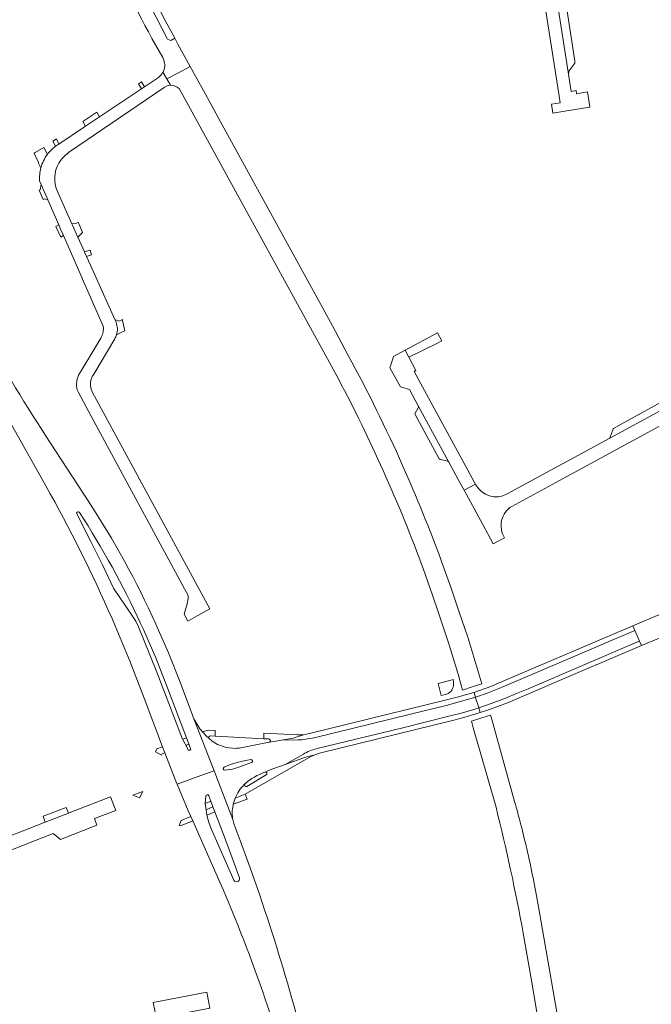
# Model space of a CAD drawing. Header units: metres. Extents: x 166325 to 190320, y 381923 to 404576.
# Tile 1040 of 1056: x 183304 to 183511, y 385375 to 385696. Entities that reach past the tile are written whole.
import ezdxf

# ---------------------------------------------------------------- set-up
doc = ezdxf.new("R2010")
doc.units = ezdxf.units.M
for name, color, linetype, lineweight in [('B-WE-VH-VERHARDING_ASFALT-GV', 8, 'Continuous', 18), ('B-WE-VH-VERHARDING_BETONSTRAATSTEEN-GV', 8, 'Continuous', 18), ('B-WE-VH-VERHARDING_HALFVERHARDING-GV', 8, 'Continuous', 18), ('B-WE-VH-VERHARDING_STRAATBAKSTEEN-GV', 8, 'Continuous', 18)]:
    doc.layers.add(name, color=color, linetype=linetype, lineweight=lineweight)

msp = doc.modelspace()

# ---------------------------------------------------------------- linework, layer by layer
at = {"layer": 'B-WE-VH-VERHARDING_ASFALT-GV'}
for points in [[(183312.88, 385560.721, -0.0212945), (183291.423, 385596.836)], [(183313, 385544.286, -0.0245346), (183334.628, 385500.85)], [(183463.681, 385541.573, -0.4140328), (183453.443, 385544.598)], [(183348.942, 385499.065, 0.0389801), (183326.83, 385539.343)], [(183323.079, 385535.041, -0.3209361), (183323.211, 385535.639)], [(183323.211, 385535.639, -0.4859722), (183324.024, 385535.494)], [(183324.024, 385535.494, -0.0344771), (183343.972, 385499.292)], [(183462.86, 385527.25, -0.4206614), (183465.178, 385537.529)], [(183361.395, 385468.101, -0.0183297), (183360.887, 385469.294)], [(183364.14, 385463.92, -0.0704827), (183361.395, 385468.101)], [(183374.928, 385458.487, -0.1601569), (183367.38, 385460.8)], [(183395.264, 385461.253, 0.0495318), (183400.612, 385461.916)], [(183400.612, 385461.916, -0.0495318), (183395.264, 385461.253)], [(183376.646, 385458.64, -0.0343806), (183374.928, 385458.487)], [(183401.459, 385458.37, 0.0681981), (183397.121, 385456.634)], [(183397.121, 385456.634, -0.0681981), (183401.459, 385458.37)], [(183379.911, 385454.802, -0.9274173), (183380.19, 385453.811)], [(183371.489, 385451.41, -0.7986745), (183371.21, 385452.35)], [(183378.081, 385446.931, -0.0915135), (183384.501, 385450.699)], [(183365.217, 385442.848, -0.7972403), (183366.227, 385443.017)], [(183374.101, 385435.221, -0.1015999), (183374.139, 385439.847)], [(183374.56, 385433.56, -0.0378657), (183374.101, 385435.221)], [(183376.221, 385416.191, -0.4106169), (183375.647, 385414.94)], [(183369.87, 385414.74, -0.0195819), (183384.688, 385376.525)], [(183375.647, 385414.94, -0.3991203), (183374.404, 385415.458)], [(183394.64, 385372.24, 0.0140171), (183382.882, 385410.483)], [(183384.688, 385376.525, -0.018287), (183395.497, 385341.139)]]:
    msp.add_lwpolyline(points, format="xyb", dxfattribs=at)
at = {"layer": 'B-WE-VH-VERHARDING_ASFALT-GV', "flags": 128}
for points in [[(183290.676, 385583.748), (183313, 385544.286)], [(183522.715, 385573.612), (183522.482, 385573.486), (183497.179, 385559.753)], [(183465.178, 385537.529), (183479.589, 385545.356), (183519.671, 385567.125)], [(183326.83, 385539.343), (183312.88, 385560.721)], [(183497.179, 385559.753), (183463.681, 385541.573)], [(183453.443, 385544.598), (183453.366, 385544.74), (183449.629, 385542.767), (183449.709, 385542.618), (183455.691, 385531.567), (183459.1, 385525.27)], [(183357.62, 385461.45), (183349.24, 385483.37), (183343.25, 385498.22), (183342.38, 385500), (183341.3, 385501.711), (183335.12, 385510.811), (183331.46, 385518.451), (183327.67, 385526.081), (183323.079, 385535.041)], [(183459.1, 385525.27), (183462.86, 385527.25)], [(183334.628, 385500.85), (183335.65, 385498.5), (183340.534, 385486.766), (183345.107, 385474.908), (183351.06, 385459), (183351.88, 385457.03), (183355.49, 385447.8), (183355.896, 385446.824), (183363.68, 385449.633), (183367.938, 385451.169), (183361.395, 385468.101)], [(183343.972, 385499.292), (183344.901, 385497.277), (183348.921, 385488.088), (183352.58, 385478.75), (183359, 385461.96), (183359.831, 385459.654)], [(183360.887, 385469.294), (183356.83, 385480.11), (183353.062, 385489.661), (183348.942, 385499.065)], [(183453.304, 385475.256), (183452.865, 385476.641), (183452.824, 385476.77), (183447.368, 385475.19), (183443.837, 385474.316), (183399.125, 385463.29), (183397.15, 385462.95), (183393.817, 385461.863), (183389.958, 385461.177)], [(183400.612, 385461.916), (183432.153, 385469.664), (183443.812, 385472.508), (183448.004, 385473.647), (183451.466, 385474.648), (183453.304, 385475.256)], [(183401.459, 385458.37), (183401.672, 385458.422), (183429.65, 385465.223), (183445.059, 385469.055), (183449.053, 385470.124), (183452.82, 385471.184), (183454.429, 385471.7), (183454.269, 385472.208), (183453.386, 385474.996), (183453.304, 385475.256), (183451.466, 385474.648), (183448.004, 385473.647), (183443.812, 385472.508), (183432.153, 385469.664)], [(183400.89, 385456.4), (183402.39, 385456.86), (183446.235, 385467.667), (183449.512, 385468.607), (183452.338, 385469.417), (183454.896, 385470.227), (183454.429, 385471.7), (183452.82, 385471.184), (183449.053, 385470.124), (183445.059, 385469.055), (183429.65, 385465.223), (183401.672, 385458.422)], [(183361.395, 385468.101), (183367.938, 385451.169), (183369.937, 385445.996), (183374.101, 385435.221)], [(183432.153, 385469.664), (183400.612, 385461.916)], [(183366.318, 385461.668), (183365.359, 385462.538), (183364.14, 385463.92)], [(183359.831, 385459.654), (183360.304, 385458.407), (183360.325, 385458.252), (183360.184, 385458.048), (183360.016, 385457.911), (183359.722, 385457.842), (183359.522, 385457.937), (183358.899, 385459.154), (183357.62, 385461.45)], [(183367.38, 385460.8), (183366.318, 385461.668)], [(183389.958, 385461.177), (183388.153, 385460.856), (183385.944, 385460.511)], [(183389.958, 385461.177), (183395.264, 385461.253)], [(183395.264, 385461.253), (183389.958, 385461.177)], [(183385.944, 385460.511), (183376.646, 385458.64)], [(183401.672, 385458.422), (183401.459, 385458.37)], [(183376.649, 385454.137), (183379.911, 385454.802)], [(183397.121, 385456.634), (183391.131, 385453.228), (183397.784, 385455.634), (183400.89, 385456.4)], [(183391.131, 385453.228), (183397.121, 385456.634)], [(183374.101, 385435.221), (183369.937, 385445.996), (183367.938, 385451.169), (183363.68, 385449.633), (183355.896, 385446.824), (183359.52, 385438.12), (183360.36, 385436.21), (183360.979, 385434.811), (183369.87, 385414.74)], [(183371.21, 385452.35), (183373.56, 385453.37), (183375.93, 385453.99), (183376.649, 385454.137)], [(183377.18, 385452.72), (183376.41, 385452.44), (183373.99, 385451.73), (183371.489, 385451.41)], [(183380.19, 385453.811), (183377.206, 385452.729), (183377.18, 385452.72)], [(183384.501, 385450.699), (183386.854, 385451.681), (183391.131, 385453.228)], [(183374.139, 385439.847), (183374.21, 385440.242), (183374.464, 385441.236), (183374.819, 385442.199), (183375.744, 385443.926), (183376.402, 385445.063), (183377.014, 385445.837), (183378.016, 385446.864)], [(183378.016, 385446.864), (183378.081, 385446.931)], [(183365.08, 385440.51), (183365.217, 385442.848)], [(183366.227, 385443.017), (183366.87, 385441.23), (183367.599, 385439.366), (183368.22, 385437.78)], [(183374.404, 385415.458), (183367.08, 385432), (183366.23, 385434.24), (183365.59, 385436.64), (183365.361, 385438.38), (183365.08, 385440.51)], [(183368.22, 385437.78), (183371.92, 385428.01), (183376.221, 385416.191)], [(183382.882, 385410.483), (183379.75, 385419.483), (183376.481, 385428.434), (183374.56, 385433.56)]]:
    msp.add_lwpolyline(points, dxfattribs=at)
for points in [[(183505.418, 385497.02), (183504.748, 385498.541), (183464.079, 385481.151), (183458.352, 385478.721), (183453.094, 385476.848), (183452.824, 385476.77), (183452.865, 385476.641), (183453.304, 385475.256), (183457.118, 385476.563), (183460.931, 385478.031), (183462.022, 385478.451)], [(183506.952, 385493.536), (183505.418, 385497.02), (183462.022, 385478.451), (183460.931, 385478.031), (183457.118, 385476.563), (183453.304, 385475.256), (183453.386, 385474.996), (183454.269, 385472.208), (183454.429, 385471.7), (183458.46, 385473.081), (183463.087, 385474.836), (183466.777, 385476.392), (183470.517, 385477.958), (183506.058, 385493.159)], [(183507.571, 385492.129), (183506.952, 385493.536), (183506.058, 385493.159), (183470.517, 385477.958), (183466.777, 385476.392), (183463.087, 385474.836), (183458.46, 385473.081), (183454.429, 385471.7), (183454.896, 385470.227), (183457.907, 385471.18), (183463.748, 385473.322), (183489.872, 385484.534), (183489.94, 385484.563), (183492.962, 385485.86), (183493.044, 385485.895)]]:
    msp.add_lwpolyline(points, close=True, dxfattribs=at)
at = {"layer": 'B-WE-VH-VERHARDING_BETONSTRAATSTEEN-GV'}
for points in [[(183333.771, 385718.363, 0.0251583), (183351.171, 385684.095)], [(183351.28, 385683.88, -0.2280938), (183351.456, 385679.68)], [(183353.79, 385675.076, -0.2040876), (183356.528, 385674.015)], [(183316.167, 385655.138, 0.0724528), (183313.515, 385652.49)], [(183317.269, 385655.874, 0.0251147), (183316.167, 385655.138)], [(183316.167, 385655.138, -0.0251147), (183317.269, 385655.874)], [(183313.515, 385652.49, 0.0947963), (183311.377, 385648.084)], [(183317.27, 385649.637, -0.114552), (183320.428, 385653.061)], [(183311.377, 385648.084, 0.0830123), (183310.963, 385643.82)], [(183316.824, 385640.332, -0.2390133), (183317.27, 385649.637)], [(183331.781, 385596.35, -0.1651853), (183330.956, 385592.517)], [(183335.951, 385597.618, -0.1690971), (183336.111, 385593.573)], [(183336.111, 385593.573, 0.1690971), (183335.951, 385597.618)], [(183335.507, 385592.207, 0.0569686), (183336.111, 385593.573)], [(183429.548, 385550.854, 0.0195894), (183411.8, 385586.8)], [(183323.708, 385580.364, 0.2148797), (183323.521, 385574.905)], [(183327.818, 385579.158, -0.0853951), (183328.679, 385580.759)], [(183328.27, 385574.75, -0.2155307), (183327.818, 385579.158)], [(183408.653, 385578.99, -0.0159831), (183423.203, 385549.195)], [(183442.268, 385519.505, 0.0151276), (183429.548, 385550.854)], [(183423.203, 385549.195, -0.0188074), (183436.304, 385516.929)], [(183323.211, 385535.639, 0.3209361), (183323.079, 385535.041)], [(183324.024, 385535.494, 0.4859722), (183323.211, 385535.639)], [(183343.972, 385499.292, 0.0344771), (183324.024, 385535.494)], [(183366.705, 385462.531, 0.6867392), (183366.318, 385461.668)], [(183366.318, 385461.668, -0.6867392), (183366.705, 385462.531)], [(183367.38, 385460.8, 0.1601569), (183374.928, 385458.487)], [(183385.944, 385460.511, 0.8795514), (183385.868, 385461.541)], [(183385.868, 385461.541, -0.8795514), (183385.944, 385460.511)], [(183374.928, 385458.487, 0.0343806), (183376.646, 385458.64)], [(183380.19, 385453.811, 0.9274173), (183379.911, 385454.802)], [(183371.21, 385452.35, 0.7986745), (183371.489, 385451.41)], [(183384.501, 385450.699, 0.0915135), (183378.081, 385446.931)], [(183385, 385449.79, 0.8705477), (183384.501, 385450.699)], [(183384.501, 385450.699, -0.8705477), (183385, 385449.79)], [(183378.016, 385446.864, 0.7739543), (183378.609, 385446.059)], [(183378.609, 385446.059, -0.7739543), (183378.016, 385446.864)], [(183366.227, 385443.017, 0.7972403), (183365.217, 385442.848)], [(183460.055, 385439.258, -0.0158544), (183468.935, 385398.131)], [(183470.073, 385425.721, 0.0112131), (183466.124, 385441.143)], [(183473.953, 385406.677, 0.0136632), (183470.073, 385425.721)], [(183375.647, 385414.94, 0.4106169), (183376.221, 385416.191)], [(183374.404, 385415.458, 0.3991203), (183375.647, 385414.94)]]:
    msp.add_lwpolyline(points, format="xyb", dxfattribs=at)
at = {"layer": 'B-WE-VH-VERHARDING_BETONSTRAATSTEEN-GV', "flags": 128}
for points in [[(183480.554, 385672.305), (183481.02, 385669.36), (183478.13, 385668.93), (183478.61, 385666), (183488.47, 385667.57), (183490.73, 385667.93), (183490.469, 385669.45), (183489.869, 385672.941), (183486.342, 385672.257), (183486.178, 385673.316), (183484.56, 385673.051), (183483.691, 385678.653), (183479.567, 385705.225), (183475.393, 385704.956)], [(183483.691, 385678.653), (183483.783, 385679.431), (183483.853, 385679.662), (183485.75, 385682.333), (183485.733, 385682.964), (183482.692, 385702.954), (183482.417, 385703.398), (183482.132, 385703.729), (183480.094, 385704.603), (183479.692, 385705.208), (183479.679, 385705.233), (183479.52, 385705.528), (183479.567, 385705.225)], [(183348.713, 385702.505), (183347.594, 385701.927), (183347.187, 385700.912), (183352.694, 385690.147), (183353.845, 385689.741), (183355.091, 385690.414), (183351.936, 385696.258)], [(183345.241, 385674.587), (183344.213, 385676.154), (183343.23, 385675.508), (183344.264, 385673.934)], [(183325.979, 385661.701), (183330.549, 385664.758), (183329.67, 385666.324), (183329.617, 385666.286), (183325.054, 385663.253)], [(183318.791, 385625.97), (183317.849, 385628.118), (183317.229, 385629.531), (183316.239, 385628.976), (183316.268, 385628.895), (183317.868, 385625.495)], [(183327.419, 385621.26), (183325.655, 385620.618), (183325.668, 385620.589), (183326.301, 385619.176), (183326.328, 385619.115), (183327.89, 385619.689), (183327.936, 385619.706), (183327.454, 385621.177)], [(183434.663, 385570.416), (183444.655, 385551.956), (183447.724, 385546.285), (183449.185, 385543.586), (183449.629, 385542.767), (183453.366, 385544.74), (183452.929, 385545.544), (183433.301, 385581.629), (183433.857, 385581.915), (183431.561, 385586.274), (183430.366, 385588.544), (183426.522, 385586.456), (183426.303, 385585.744), (183425.388, 385582.777), (183428.847, 385576.55), (183431.833, 385575.644)], [(183498.324, 385562.82), (183497.179, 385559.753), (183522.482, 385573.486), (183518.279, 385573.941), (183500.926, 385564.362), (183498.373, 385562.953)], [(183444.655, 385551.956), (183434.663, 385570.416), (183434.707, 385569.926), (183434.642, 385569.69), (183433.57, 385567.716), (183433.586, 385567.502), (183441.451, 385552.999), (183441.813, 385552.795), (183443.997, 385552.409), (183444.336, 385552.286)], [(183516.167, 385497.423), (183514.613, 385500.954), (183513.944, 385502.473), (183504.748, 385498.541), (183505.418, 385497.02), (183506.952, 385493.536), (183507.571, 385492.129), (183516.828, 385495.925), (183516.764, 385496.07)], [(183359.831, 385459.654), (183359, 385461.96), (183357.62, 385461.45), (183358.899, 385459.154), (183358.892, 385459.306), (183358.936, 385459.512), (183359.138, 385459.633), (183359.558, 385459.79), (183359.706, 385459.783)], [(183351.88, 385457.03), (183351.06, 385459), (183349.3, 385458.28), (183348.823, 385457.355), (183350.752, 385456.254), (183350.97, 385456.68)], [(183359.831, 385459.654), (183359.706, 385459.783), (183359.558, 385459.79), (183359.138, 385459.633), (183358.936, 385459.512), (183358.892, 385459.306), (183358.899, 385459.154), (183359.522, 385457.937), (183359.722, 385457.842), (183360.016, 385457.911), (183360.184, 385458.048), (183360.325, 385458.252), (183360.304, 385458.407)], [(183320.369, 385437.326), (183312.832, 385434.379), (183276.419, 385420.143), (183278.118, 385416.14), (183278.148, 385416.154), (183278.929, 385416.453), (183285.694, 385419.117), (183293.907, 385422.308), (183299.6, 385424.52), (183315.43, 385430.67), (183317.79, 385428.73), (183329.67, 385433.41), (183328.871, 385435.52), (183335.83, 385438.226), (183335.225, 385439.767), (183334.093, 385442.649), (183324.509, 385438.944), (183320.631, 385437.428)], [(183343.613, 385442.327), (183344.67, 385444.39), (183344.045, 385444.147), (183341.46, 385443.14)], [(183374.21, 385440.242), (183378.724, 385441.917), (183378.073, 385443.567), (183377.55, 385443.27), (183374.819, 385442.199), (183374.464, 385441.236)], [(183312.832, 385434.379), (183320.369, 385437.326), (183319.661, 385439.203), (183312.09, 385436.345)], [(183366.87, 385441.23), (183365.08, 385440.51), (183365.361, 385438.38), (183367.599, 385439.366)], [(183365.59, 385436.64), (183368.22, 385437.78), (183367.599, 385439.366), (183365.361, 385438.38)], [(183360.36, 385436.21), (183357.18, 385434.88), (183356.573, 385433.305), (183357, 385433.14), (183360.979, 385434.811)], [(183366.604, 385373.669), (183365.566, 385378.884), (183348.086, 385375.47), (183349.126, 385370.212)]]:
    msp.add_lwpolyline(points, close=True, dxfattribs=at)
for points in [[(183351.456, 385679.68), (183351.452, 385679.673), (183351.289, 385679.403), (183351.27, 385679.372), (183352.525, 385677.146), (183352.692, 385677.234), (183356.088, 385679.017), (183360.168, 385681.159), (183356.106, 385688.536), (183356.016, 385688.7), (183355.091, 385690.414), (183353.845, 385689.741), (183352.694, 385690.147), (183347.187, 385700.912)], [(183351.171, 385684.095), (183351.28, 385683.88)], [(183320.428, 385653.061), (183351.65, 385674.31), (183352.627, 385674.848), (183353.701, 385675.059), (183352.525, 385677.146), (183351.27, 385679.372), (183351.247, 385679.333), (183350.777, 385678.554), (183349.821, 385677.651), (183345.241, 385674.587), (183344.264, 385673.934)], [(183360.168, 385681.159), (183356.088, 385679.017), (183352.692, 385677.234), (183352.525, 385677.146), (183353.701, 385675.059)], [(183411.8, 385586.8), (183406.592, 385596.535), (183399.102, 385610.19), (183397.377, 385613.337), (183394.976, 385617.716), (183369.963, 385663.347), (183364.452, 385673.372), (183362.43, 385677.05), (183360.168, 385681.159)], [(183344.264, 385673.934), (183330.549, 385664.758), (183325.979, 385661.701), (183317.269, 385655.874)], [(183353.701, 385675.059), (183353.79, 385675.076)], [(183356.528, 385674.015), (183408.653, 385578.99)], [(183317.269, 385655.874), (183316.477, 385657.551), (183315.285, 385656.759), (183316.167, 385655.138)], [(183310.963, 385643.82), (183311.493, 385642.612), (183311.768, 385641.985), (183311.951, 385641.567), (183312.051, 385641.34), (183313.432, 385638.191), (183313.567, 385637.881), (183313.648, 385637.698), (183317.229, 385629.531), (183317.849, 385628.118), (183318.791, 385625.97), (183320.282, 385622.569), (183320.631, 385621.775), (183324.886, 385612.072), (183324.92, 385611.995), (183327.597, 385605.889), (183327.743, 385605.558), (183331.781, 385596.35)], [(183335.951, 385597.618), (183335.84, 385597.882), (183335.543, 385598.545), (183327.579, 385616.323), (183326.328, 385619.115), (183326.301, 385619.176), (183325.668, 385620.589), (183325.655, 385620.618), (183323.496, 385625.437), (183323.387, 385625.681), (183321.737, 385629.364), (183321.528, 385629.831), (183316.824, 385640.332)], [(183336.111, 385593.573), (183337.841, 385594.416), (183338.83, 385594.899), (183338.079, 385598.261), (183338.036, 385598.564), (183336.853, 385597.998), (183335.543, 385598.545)], [(183335.543, 385598.545), (183335.84, 385597.882), (183335.951, 385597.618)], [(183330.956, 385592.517), (183330.301, 385591.419), (183327.331, 385586.438), (183323.708, 385580.364)], [(183328.679, 385580.759), (183335.507, 385592.207)], [(183323.521, 385574.905), (183327.904, 385566.812), (183358.349, 385510.597), (183359.512, 385508.449), (183359.52, 385507.481), (183359.2, 385505.681), (183358.14, 385502.311), (183359.388, 385500.03), (183361.69, 385501.291), (183366.62, 385504.08), (183328.27, 385574.75)], [(183323.079, 385535.041), (183327.67, 385526.081), (183331.46, 385518.451), (183335.12, 385510.811), (183341.3, 385501.711), (183342.38, 385500), (183343.25, 385498.22), (183349.24, 385483.37), (183357.62, 385461.45)], [(183445.232, 385511.155), (183442.268, 385519.505)], [(183436.304, 385516.929), (183439.283, 385508.499), (183441.203, 385502.757), (183444.69, 385492.249), (183447.963, 385481.669), (183448.031, 385481.433), (183449.146, 385477.541), (183452.264, 385478.541), (183455.382, 385479.54), (183450.814, 385494.817), (183448.014, 385502.923), (183445.232, 385511.155)], [(183352.58, 385478.75), (183348.921, 385488.088), (183344.901, 385497.277), (183343.972, 385499.292)], [(183357.62, 385461.45), (183359, 385461.96), (183352.58, 385478.75)], [(183466.124, 385441.143), (183458.531, 385468.329), (183458.219, 385469.369), (183455.444, 385468.496), (183451.987, 385467.408)], [(183451.987, 385467.408), (183452.621, 385465.194), (183454.661, 385458.077), (183457.572, 385447.922), (183460.055, 385439.258)], [(183368.345, 385462.446), (183368.316, 385464.263), (183366.02, 385464.38), (183364.14, 385463.92), (183365.359, 385462.538), (183366.318, 385461.668)], [(183366.318, 385461.668), (183367.38, 385460.8)], [(183368.345, 385462.446), (183366.705, 385462.531)], [(183366.705, 385462.531), (183368.345, 385462.446)], [(183385.868, 385461.541), (183384.165, 385461.629), (183372.449, 385462.234), (183368.345, 385462.446)], [(183385.944, 385460.511), (183388.153, 385460.856), (183389.958, 385461.177), (183393.817, 385461.863), (183397.15, 385462.95), (183395.12, 385462.89), (183384.252, 385463.446), (183384.165, 385461.629)], [(183384.165, 385461.629), (183385.868, 385461.541)], [(183376.646, 385458.64), (183385.944, 385460.511)], [(183379.911, 385454.802), (183376.649, 385454.137), (183375.93, 385453.99), (183373.56, 385453.37), (183371.21, 385452.35)], [(183378.016, 385446.864), (183377.014, 385445.837), (183376.402, 385445.063), (183375.744, 385443.926), (183374.819, 385442.199), (183377.55, 385443.27), (183378.073, 385443.567), (183399.6, 385455.81), (183400.89, 385456.4), (183397.784, 385455.634), (183391.131, 385453.228)], [(183371.489, 385451.41), (183373.99, 385451.73), (183376.41, 385452.44), (183377.18, 385452.72), (183377.206, 385452.729), (183380.19, 385453.811)], [(183391.131, 385453.228), (183386.854, 385451.681), (183384.501, 385450.699)], [(183378.609, 385446.059), (183385, 385449.79)], [(183385, 385449.79), (183378.609, 385446.059)], [(183378.081, 385446.931), (183378.016, 385446.864)], [(183365.217, 385442.848), (183365.08, 385440.51), (183366.87, 385441.23)], [(183366.87, 385441.23), (183366.227, 385443.017)], [(183368.22, 385437.78), (183365.59, 385436.64)], [(183365.59, 385436.64), (183366.23, 385434.24), (183367.08, 385432), (183374.404, 385415.458)], [(183376.221, 385416.191), (183371.92, 385428.01), (183368.22, 385437.78)], [(183483.226, 385352.949), (183473.953, 385406.677)], [(183468.935, 385398.131), (183471.483, 385383.284), (183475.46, 385359.876)]]:
    msp.add_lwpolyline(points, dxfattribs=at)
at = {"layer": 'B-WE-VH-VERHARDING_HALFVERHARDING-GV', "flags": 128}
msp.add_lwpolyline([(183442.289, 385591.616), (183440.875, 385594.253), (183430.366, 385588.544), (183431.561, 385586.274), (183440.68, 385590.747)], close=True, dxfattribs=at)
at = {"layer": 'B-WE-VH-VERHARDING_STRAATBAKSTEEN-GV', "flags": 128}
for points in [[(183312.33, 385654.794), (183309.548, 385653.067), (183309.148, 385652.878), (183310.137, 385650.75), (183310.597, 385649.929), (183310.641, 385649.666), (183311.377, 385648.084)], [(183313.515, 385652.49), (183312.33, 385654.794)], [(183446.181, 385479.569), (183446.129, 385480.054), (183446.036, 385480.921), (183445.75, 385480.85), (183442.044, 385479.937), (183441.113, 385479.708), (183442.09, 385475.743), (183443.128, 385475.999), (183443.95, 385476.202)]]:
    msp.add_lwpolyline(points, dxfattribs=at)
at = {"layer": 'B-WE-VH-VERHARDING_STRAATBAKSTEEN-GV'}
for points in [[(183311.377, 385648.084, -0.0947963), (183313.515, 385652.49)], [(183443.95, 385476.202, 0.3215687), (183446.181, 385479.569)]]:
    msp.add_lwpolyline(points, format="xyb", dxfattribs=at)
at = {"layer": 'B-WE-VH-VERHARDING_STRAATBAKSTEEN-GV', "flags": 128}
for points in [[(183312.161, 385637.812), (183312.554, 385638.015), (183312.897, 385637.916), (183313.541, 385637.729), (183313.648, 385637.698), (183313.567, 385637.881), (183313.432, 385638.191), (183312.051, 385641.34), (183311.951, 385641.567), (183311.768, 385641.985), (183311.493, 385642.612), (183311.145, 385640.957), (183310.854, 385640.797), (183310.86, 385640.761)], [(183321.528, 385629.831), (183321.737, 385629.364), (183323.387, 385625.681), (183323.496, 385625.437), (183324.145, 385626.086), (183325.028, 385626.969), (183323.68, 385630.189), (183323.619, 385630.334), (183322.76, 385629.925)]]:
    msp.add_lwpolyline(points, close=True, dxfattribs=at)

doc.saveas('drawing.dxf')
